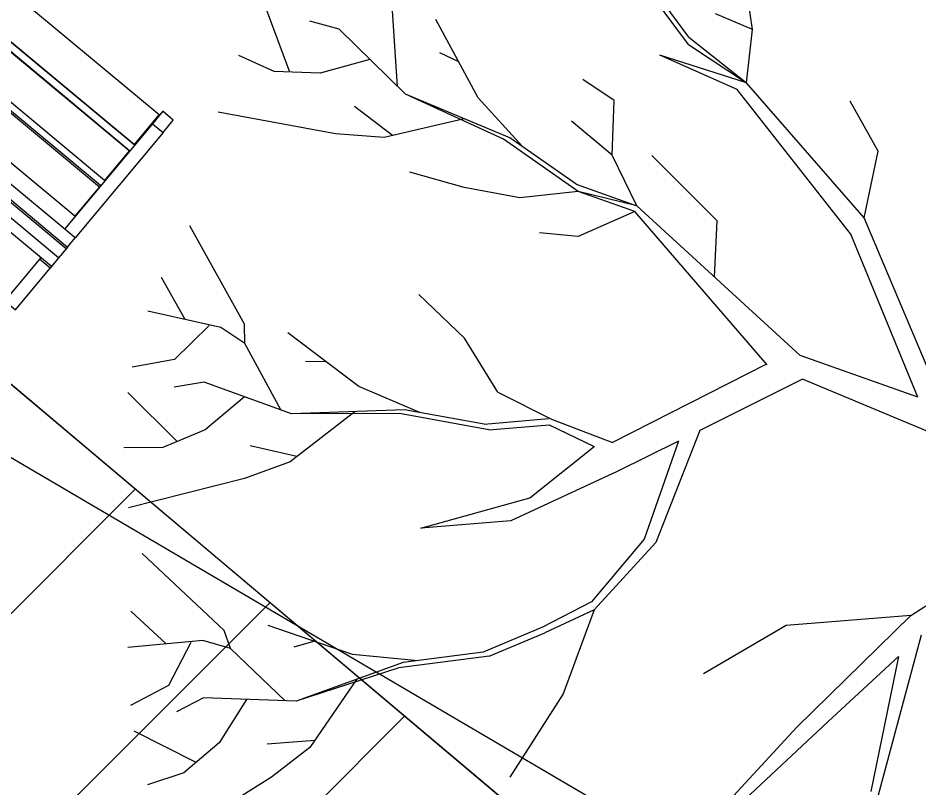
# Model space of a CAD drawing. Extents: x -438233 to -437334, y -1133133 to -1132623.
# Drawn here: x -438141.504 to -438138.938, y -1132957.551 to -1132955.358 of the extents above; entities that cross this region are included whole.
import ezdxf

# ---------------------------------------------------------------- set-up
doc = ezdxf.new("R2010")
doc.units = 0
for name, color, linetype in [('MOBILIÁŘ', 7, 'Continuous'), ('Vrstva 1', 7, 'Continuous'), ('Vrstva 11', 7, 'Continuous'), ('Vrstva 40', 7, 'Continuous'), ('Vrstva 55', 7, 'Continuous')]:
    doc.layers.add(name, color=color, linetype=linetype)

# ---------------------------------------------------------------- blocks, each defined once
blk = doc.blocks.new('A$C6FF56919')
at = {"layer": 'Vrstva 1'}
for p, q in [((-17605, 5482), (-17605, 7031)), ((-401, 7031), (-401, 5482)), ((0, 7031), (-401, 7031)), ((0, 5482), (0, 7031)), ((-18000, 5423), (-18000, 5482)), ((-18000, 5482), (-17605, 5482)), ((-18000, 5423), (0, 5423)), ((-18000, 5108), (-18000, 5423)), ((-17605, 5423), (-17605, 5482)), ((-401, 5482), (0, 5482)), ((-401, 5423), (-401, 5482)), ((0, 5423), (0, 5482)), ((0, 5423), (0, 5108)), ((-18000, 5108), (0, 5108)), ((-18000, 4771), (-18000, 5108)), ((0, 5108), (0, 4771)), ((-18000, 4771), (0, 4771)), ((-18000, 4707), (-18000, 4771)), ((0, 4707), (-18000, 4707)), ((-18000, 4707), (-18000, 4365)), ((0, 4771), (0, 4707)), ((0, 4365), (0, 4707)), ((-18000, 459), (-18000, 4365)), ((-18000, 4365), (0, 4365)), ((-17605, 459), (-17605, 4365)), ((-401, 459), (-401, 4365)), ((0, 459), (0, 4365)), ((-17594, 2805), (-17594, 3895)), ((-17605, 3703), (-17594, 3703)), ((-401, 3703), (-411, 3703)), ((-17605, 2907), (-17594, 2907)), ((-17605, 2901), (-17594, 2901)), ((-401, 2907), (-411, 2907)), ((-401, 2901), (-411, 2901)), ((-411, 2805), (-17594, 2805)), ((-17594, 2805), (-17594, 2762)), ((-17594, 2762), (-411, 2762)), ((-17594, 2575), (-411, 2575)), ((-17594, 1475), (-17594, 2575)), ((-9200, 2575), (-9200, 2762)), ((-8799, 2575), (-8799, 2762)), ((-411, 2762), (-411, 2805)), ((-411, 2575), (-411, 1475)), ((-17605, 2410), (-17594, 2410)), ((-401, 2410), (-411, 2410)), ((-17605, 1608), (-17594, 1608)), ((-17605, 1608), (-17594, 1608)), ((-401, 1608), (-411, 1608)), ((-401, 1608), (-411, 1608)), ((-17594, 1459), (-17594, 1475)), ((-17594, 1475), (-411, 1475)), ((-411, 1459), (-17594, 1459)), ((-9200, 1256), (-9200, 1459)), ((-8800, 1256), (-8800, 1459)), ((-411, 1475), (-411, 1459)), ((-17605, 1106), (-17594, 1106)), ((-17605, 1106), (-17594, 1106)), ((-17594, 1245), (-17594, 1256)), ((-17594, 1256), (-411, 1256)), ((-17594, 1245), (-17594, 144)), ((-411, 1245), (-17594, 1245)), ((-411, 1256), (-411, 1245)), ((-411, 144), (-411, 1245)), ((-401, 1106), (-411, 1106)), ((-401, 1106), (-411, 1106)), ((-18000, 459), (-18000, 0)), ((-17605, 459), (-18000, 459)), ((-17605, 0), (-17605, 459)), ((-17605, 305), (-17594, 305)), ((-401, 305), (-411, 305)), ((-401, 459), (0, 459)), ((-401, 0), (-401, 459)), ((0, 459), (0, 0)), ((-18000, 0), (-17605, 0)), ((-17594, 144), (-411, 144)), ((0, 0), (-401, 0))]:
    blk.add_line(p, q, dxfattribs=at)
for points in [[(-17605, 7031), (-18000, 7031), (-18000, 5482)], [(-17594, 3895), (-411, 3895), (-411, 2805)]]:
    blk.add_lwpolyline(points, dxfattribs=at)

msp = doc.modelspace()

# ---------------------------------------------------------------- linework, layer by layer
at = {"layer": 'Vrstva 1'}
for p, q in [((-438139.5945, -1132955.4337), (-438139.7486, -1132955.2244)), ((-438139.5933, -1132955.4121), (-438139.73, -1132955.2274)), ((-438139.4116, -1132955.3905), (-438139.432, -1132955.2549)), ((-438140.7298, -1132955.5116), (-438140.7994, -1132955.3263)), ((-438140.4234, -1132955.553), (-438140.4378, -1132955.3377)), ((-438139.4116, -1132955.3905), (-438139.5171, -1132955.3455)), ((-438140.5895, -1132955.3899), (-438140.6729, -1132955.3671)), ((-438140.1937, -1132955.5854), (-438140.3142, -1132955.3617)), ((-438140.4006, -1132955.5746), (-438140.5895, -1132955.3899)), ((-438139.429, -1132955.5422), (-438139.4116, -1132955.3905)), ((-438139.5933, -1132955.4121), (-438139.5933, -1132955.4121)), ((-438139.5933, -1132955.4121), (-438139.429, -1132955.5422)), ((-438139.5945, -1132955.4337), (-438139.429, -1132955.5422)), ((-438140.7742, -1132955.5098), (-438140.875, -1132955.4649)), ((-438140.2488, -1132955.4829), (-438140.3022, -1132955.4565)), ((-438139.4554, -1132955.5614), (-438139.6761, -1132955.4637)), ((-438139.429, -1132955.5422), (-438139.6761, -1132955.4637)), ((-438140.5025, -1132955.4757), (-438140.6435, -1132955.5146)), ((-438140.6435, -1132955.5146), (-438140.7742, -1132955.5098)), ((-438139.8062, -1132955.5926), (-438139.8956, -1132955.5332)), ((-438139.0943, -1132955.9267), (-438139.429, -1132955.5422)), ((-438140.1211, -1132955.703), (-438140.4006, -1132955.5746)), ((-438140.1031, -1132955.6994), (-438140.4006, -1132955.5746)), ((-438139.1321, -1132955.9735), (-438139.4554, -1132955.5614)), ((-438140.0671, -1132955.724), (-438140.1937, -1132955.5854)), ((-438139.8122, -1132955.7485), (-438139.8062, -1132955.5926)), ((-438139.0541, -1132955.7366), (-438139.1333, -1132955.5944)), ((-438140.5997, -1132955.6874), (-438140.9344, -1132955.6256)), ((-438140.4378, -1132955.6928), (-438140.5457, -1132955.6094)), ((-438140.2332, -1132955.6454), (-438140.4612, -1132955.6982)), ((-438139.8122, -1132955.7485), (-438139.9274, -1132955.652)), ((-438140.4612, -1132955.6982), (-438140.5997, -1132955.6874)), ((-438139.9088, -1132955.8517), (-438140.1211, -1132955.703)), ((-438139.9142, -1132955.8313), (-438140.1031, -1132955.6994)), ((-438139.7414, -1132955.8931), (-438139.8122, -1132955.7485)), ((-438139.5129, -1132955.9357), (-438139.6983, -1132955.7491)), ((-438139.0943, -1132955.9267), (-438139.0541, -1132955.7366)), ((-438140.2338, -1132955.8409), (-438140.388, -1132955.7965)), ((-438139.9142, -1132955.8313), (-438139.7414, -1132955.8931)), ((-438140.0743, -1132955.8697), (-438140.2338, -1132955.8409)), ((-438139.9088, -1132955.8517), (-438140.0743, -1132955.8697)), ((-438139.7414, -1132955.8931), (-438139.9088, -1132955.8517)), ((-438139.7468, -1132955.9093), (-438139.9088, -1132955.8517)), ((-438139.7468, -1132955.9093), (-438139.9088, -1132955.9801)), ((-438139.3702, -1132956.3453), (-438139.7468, -1132955.9093)), ((-438139.276, -1132956.3195), (-438139.7414, -1132955.8931)), ((-438139.5207, -1132956.0946), (-438139.5129, -1132955.9357)), ((-438138.8676, -1132956.4635), (-438139.0943, -1132955.9267)), ((-438140.8594, -1132956.2296), (-438141.0147, -1132955.9501)), ((-438139.9088, -1132955.9801), (-438140.0191, -1132955.9693)), ((-438138.9414, -1132956.4377), (-438139.1321, -1132955.9735)), ((-438141.0279, -1132956.2164), (-438141.0957, -1132956.097)), ((-438140.232, -1132956.2697), (-438140.3628, -1132956.1456)), ((-438140.9266, -1132956.2392), (-438141.1347, -1132956.1924)), ((-438140.9602, -1132956.2332), (-438141.0585, -1132956.3303)), ((-438140.8582, -1132956.2847), (-438140.9266, -1132956.2392)), ((-438140.8582, -1132956.2847), (-438140.8594, -1132956.2296)), ((-438140.5331, -1132956.4077), (-438140.7352, -1132956.2547)), ((-438140.1373, -1132956.4239), (-438140.232, -1132956.2697)), ((-438140.7556, -1132956.4743), (-438140.8582, -1132956.2847)), ((-438138.9414, -1132956.4377), (-438139.276, -1132956.3195)), ((-438141.0585, -1132956.3303), (-438141.1791, -1132956.3519)), ((-438140.6261, -1132956.3375), (-438140.6849, -1132956.3363)), ((-438139.372, -1132956.3441), (-438139.8104, -1132956.5666)), ((-438140.9739, -1132956.3951), (-438141.0591, -1132956.4095)), ((-438140.7256, -1132956.4851), (-438140.9739, -1132956.3951)), ((-438139.2694, -1132956.3867), (-438139.5621, -1132956.533)), ((-438138.4028, -1132956.7489), (-438139.2694, -1132956.3867)), ((-438141.0507, -1132956.5642), (-438141.1917, -1132956.4245)), ((-438140.3598, -1132956.4815), (-438140.5331, -1132956.4077)), ((-438140.1373, -1132956.4239), (-438139.9843, -1132956.5006)), ((-438140.8588, -1132956.4371), (-438140.9709, -1132956.5306)), ((-438140.403, -1132956.4737), (-438140.7256, -1132956.4851)), ((-438140.1763, -1132956.515), (-438140.403, -1132956.4737)), ((-438140.5439, -1132956.4785), (-438140.7292, -1132956.6218)), ((-438140.418, -1132956.4845), (-438140.7256, -1132956.4851)), ((-438140.1631, -1132956.5312), (-438140.418, -1132956.4845)), ((-438139.9843, -1132956.5006), (-438139.8104, -1132956.5666)), ((-438139.9915, -1132956.5168), (-438139.8632, -1132956.5786)), ((-438140.9709, -1132956.5306), (-438141.0915, -1132956.581)), ((-438139.5621, -1132956.533), (-438139.6875, -1132956.8515)), ((-438140.7101, -1132956.6068), (-438140.8426, -1132956.5762)), ((-438140.0467, -1132956.725), (-438139.8632, -1132956.5786)), ((-438139.6227, -1132956.563), (-438139.7972, -1132956.65)), ((-438139.6227, -1132956.563), (-438139.721, -1132956.8425)), ((-438141.0915, -1132956.581), (-438141.2025, -1132956.5822)), ((-438140.7292, -1132956.6218), (-438140.8594, -1132956.6698)), ((-438139.7972, -1132956.65), (-438140.1001, -1132956.7897)), ((-438140.8594, -1132956.6698), (-438141.1899, -1132956.7531)), ((-438140.3568, -1132956.8107), (-438140.0467, -1132956.725)), ((-438140.1001, -1132956.7897), (-438140.3568, -1132956.8107)), ((-438139.721, -1132956.8425), (-438139.871, -1132957.0212)), ((-438139.6875, -1132956.8515), (-438139.8632, -1132957.044)), ((-438140.917, -1132957.1022), (-438141.1509, -1132956.8827)), ((-438138.9606, -1132957.0602), (-438138.7099, -1132956.8959)), ((-438139.871, -1132957.0212), (-438140.0101, -1132957.0926)), ((-438141.0819, -1132957.1406), (-438141.1827, -1132957.047)), ((-438139.8632, -1132957.044), (-438140.0035, -1132957.1088)), ((-438139.8632, -1132957.044), (-438139.9514, -1132957.2833)), ((-438138.9606, -1132957.0602), (-438139.3156, -1132957.0878)), ((-438139.2856, -1132957.3775), (-438138.9606, -1132957.0602)), ((-438140.5517, -1132957.1712), (-438140.7916, -1132957.0878)), ((-438139.3156, -1132957.0878), (-438139.5519, -1132957.2258)), ((-438140.899, -1132957.1538), (-438140.917, -1132957.1022)), ((-438140.0101, -1132957.0926), (-438140.1793, -1132957.164)), ((-438140.1619, -1132957.176), (-438140.0035, -1132957.1088)), ((-438138.9312, -1132957.1154), (-438139.0643, -1132957.6102)), ((-438140.9781, -1132957.131), (-438141.1911, -1132957.1508)), ((-438141.0117, -1132957.1364), (-438141.0759, -1132957.2587)), ((-438140.899, -1132957.1538), (-438140.9781, -1132957.131)), ((-438140.6621, -1132957.1334), (-438140.7184, -1132957.1502)), ((-438140.7436, -1132957.3025), (-438140.899, -1132957.1538)), ((-438140.1793, -1132957.164), (-438140.4072, -1132957.194)), ((-438140.4072, -1132957.194), (-438140.7119, -1132957.3037)), ((-438140.3646, -1132957.1886), (-438140.5517, -1132957.1712)), ((-438140.1619, -1132957.176), (-438140.4192, -1132957.209)), ((-438139.1969, -1132957.3631), (-438138.9965, -1132957.1766)), ((-438138.9965, -1132957.1766), (-438139.0751, -1132957.561)), ((-438140.4192, -1132957.209), (-438140.7119, -1132957.3037)), ((-438140.5403, -1132957.2419), (-438140.6729, -1132957.4357)), ((-438141.0759, -1132957.2587), (-438141.1839, -1132957.3157)), ((-438140.9757, -1132957.2941), (-438141.0531, -1132957.3343)), ((-438140.7119, -1132957.3037), (-438140.9757, -1132957.2941)), ((-438139.9514, -1132957.2833), (-438140.1031, -1132957.5202)), ((-438140.8534, -1132957.2989), (-438140.9314, -1132957.4225)), ((-438139.5369, -1132957.6798), (-438139.1969, -1132957.3631)), ((-438140.9967, -1132957.4789), (-438141.1737, -1132957.3889)), ((-438139.5537, -1132957.6672), (-438139.2856, -1132957.3775)), ((-438140.9314, -1132957.4225), (-438141.0315, -1132957.5076)), ((-438140.6591, -1132957.4159), (-438140.7946, -1132957.4267)), ((-438140.6729, -1132957.4357), (-438140.7826, -1132957.5202)), ((-438141.0315, -1132957.5076), (-438141.1353, -1132957.5424)), ((-438140.7826, -1132957.5202), (-438141.0711, -1132957.7014))]:
    msp.add_line(p, q, dxfattribs=at)
for points in [[(-438140.1763, -1132956.515), (-438139.9933, -1132956.4988)], [(-438140.1631, -1132956.5312), (-438139.9915, -1132956.5168)]]:
    msp.add_lwpolyline(points, dxfattribs=at)
at = {"layer": 'Vrstva 11'}
msp.add_arc((-438148.8455, -1132977.7142), 28.7583, 48.80603, 84.36153, dxfattribs=at)
at = {"layer": 'Vrstva 40'}
for p, q in [((-438137.8335, -1132959.5121), (-438146.1953, -1132952.465)), ((-438144.3543, -1132959.8836), (-438141.1705, -1132956.6998)), ((-438143.9706, -1132960.207), (-438140.7868, -1132957.0232)), ((-438143.5869, -1132960.5304), (-438140.4031, -1132957.3466))]:
    msp.add_line(p, q, dxfattribs=at)
msp.add_lwpolyline([(-438149.0864, -1132955.8955), (-438140.7182, -1132962.948), (-438137.8271, -1132959.5175), (-438146.1953, -1132952.465)], close=True, dxfattribs=at)
at = {"layer": 'Vrstva 55'}
msp.add_lwpolyline([(-438074.9586, -1133013.6101), (-438076.856, -1133009.846), (-438083.298, -1132998.719), (-438115.192, -1132972.054), (-438146.469, -1132953.711), (-438176.9, -1132931.48)], dxfattribs=at)

# ---------------------------------------------------------------- block references
at = {"layer": 'MOBILIÁŘ', "xscale": 9.999999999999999e-05, "yscale": 0.0001, "rotation": 140.2266867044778}
msp.add_blockref('A$C6FF56919', (-438142.4453, -1132954.4972), dxfattribs=at)

doc.saveas('drawing.dxf')
